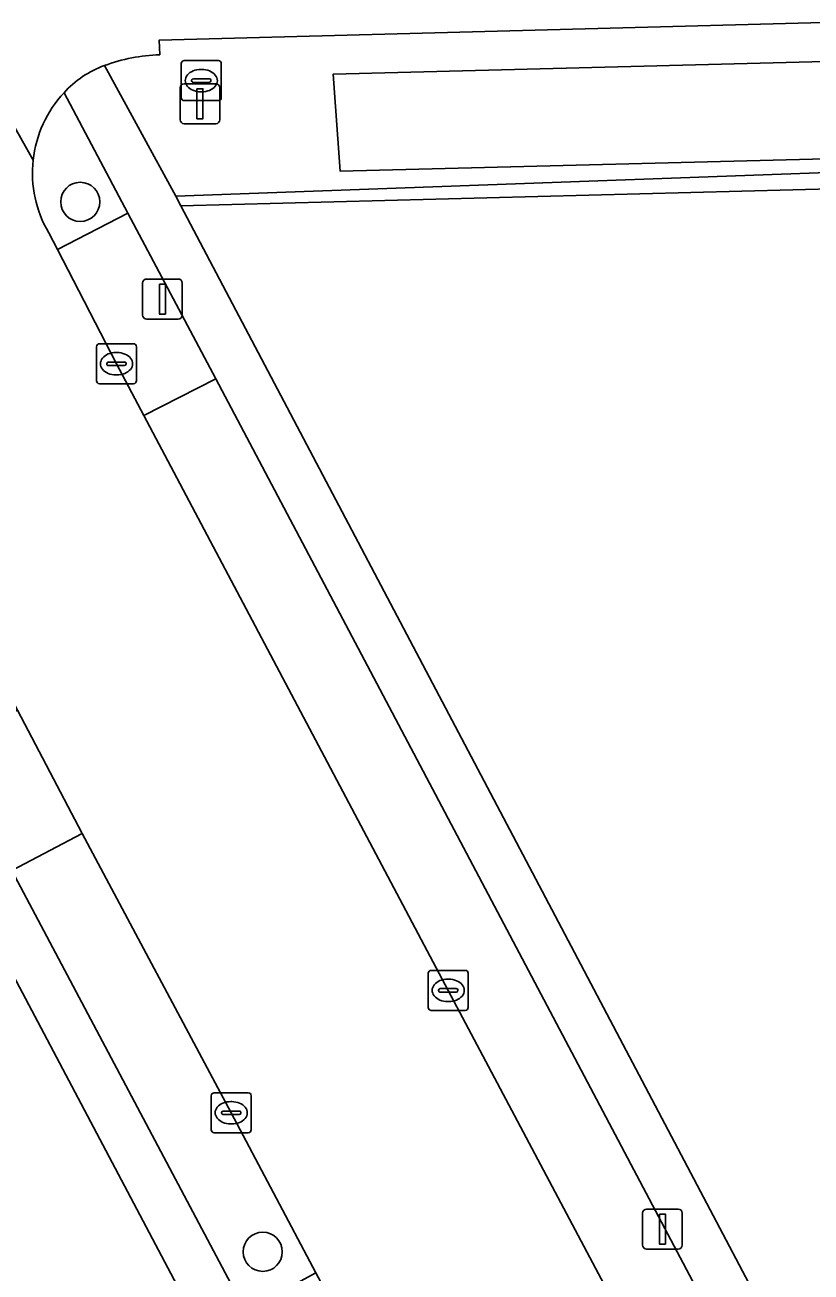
# Model space of a CAD drawing. Extents: x 160455 to 162082, y 388339 to 389736.
# Drawn here: x 160742.36 to 160762.02, y 389154.51 to 389185.68 of the extents above; entities that cross this region are included whole.
import ezdxf

# ---------------------------------------------------------------- set-up
doc = ezdxf.new("R2010")
doc.units = 0
for name, color, linetype in [('IMGEO_Berm_groen', 7, 'Continuous'), ('IMGEO_Boom', 7, 'Continuous'), ('IMGEO_Erf', 7, 'Continuous'), ('IMGEO_Grasland_overig', 7, 'Continuous'), ('IMGEO_Groenvoorziening', 7, 'Continuous'), ('IMGEO_Hek', 7, 'Continuous'), ('IMGEO_Kolk', 7, 'Continuous'), ('IMGEO_Lichtmast', 7, 'Continuous'), ('IMGEO_Parkeervlak_open', 7, 'Continuous'), ('IMGEO_Rijbaan_lokaal_gesloten', 7, 'Continuous'), ('IMGEO_Verkeersbordpaal', 7, 'Continuous'), ('IMGEO_Voetpad_open', 7, 'Continuous'), ('IMGEO_Waterloop', 7, 'Continuous')]:
    doc.layers.add(name, color=color, linetype=linetype)

msp = doc.modelspace()

# ---------------------------------------------------------------- linework, layer by layer
at = {"layer": 'IMGEO_Berm_groen'}
for points in [[(160777.669, 389186.145), (160745.721, 389185.296), (160745.734, 389184.93)], [(160744.35, 389184.662), (160746.134, 389181.394), (160769.079, 389182.232), (160769.208, 389181.754), (160787.113, 389182.713), (160804.553, 389184.603), (160804.392, 389184.984)], [(160766.641, 389182.44), (160750.241, 389182.024), (160750.065, 389184.446), (160773.685, 389185.054)]]:
    msp.add_lwpolyline(points, dxfattribs=at)
msp.add_arc((160745.85, 389180.623), 4.308, 91.5427, 110.3757, dxfattribs=at)
at = {"layer": 'IMGEO_Boom'}
for centre in [(160743.745, 389181.256), (160748.308, 389155.02)]:
    msp.add_circle(centre, 0.489, dxfattribs=at)
at = {"layer": 'IMGEO_Erf'}
for points in [[(160814.641, 389164.078), (160812.046, 389169.343), (160809.283, 389168.004), (160809.664, 389167.222), (160808.656, 389166.694), (160809.077, 389165.891), (160806.931, 389164.851), (160806.543, 389165.658), (160805.503, 389165.157), (160804.938, 389166.331), (160799.221, 389163.579), (160795.268, 389171.669), (160805.146, 389176.496), (160807.575, 389171.51), (160810.338, 389172.849), (160804.553, 389184.603), (160787.113, 389182.713), (160769.208, 389181.754), (160746.259, 389181.157), (160766.51, 389142.766)], [(160754.337, 389138.809), (160746.789, 389153.012), (160739.204, 389167.339), (160732.154, 389180.637), (160697.543, 389178.999), (160684.438, 389177.636), (160672.111, 389174.681), (160666.197, 389171.948), (160666.685, 389171.014), (160676.789, 389151.881), (160708.027, 389092.962), (160711.74, 389086.082), (160713.992, 389081.813), (160714.548, 389080.749), (160722.246, 389065.089), (160725.803, 389057.769), (160726.725, 389055.856)]]:
    msp.add_lwpolyline(points, dxfattribs=at)
at = {"layer": 'IMGEO_Grasland_overig'}
msp.add_lwpolyline([(160746.134, 389181.394), (160746.259, 389181.157), (160769.208, 389181.754), (160769.079, 389182.232)], close=True, dxfattribs=at)
at = {"layer": 'IMGEO_Groenvoorziening'}
msp.add_lwpolyline([(160742.957, 389180.485), (160743.176, 389180.063), (160744.936, 389180.972), (160743.341, 389183.983)], dxfattribs=at)
msp.add_lwpolyline([(160744.936, 389180.972), (160743.176, 389180.063), (160744.653, 389177.212), (160745.332, 389175.921), (160747.131, 389176.83)], close=True, dxfattribs=at)
for centre, radius, start, end in [((160745.487, 389181.979), 2.937, 136.9566, 173.7564), ((160745.494, 389181.977), 2.943, 173.7477, 210.472)]:
    msp.add_arc(centre, radius, start, end, dxfattribs=at)
at = {"layer": 'IMGEO_Hek'}
msp.add_lwpolyline([(160746.134, 389181.394), (160769.079, 389182.232), (160769.208, 389181.754)], dxfattribs=at)
at = {"layer": 'IMGEO_Kolk'}
for p, q in [((160746.271, 389183.859), (160746.271, 389184.711)), ((160746.346, 389184.785), (160747.198, 389184.785)), ((160746.759, 389184.565), (160746.784, 389184.565)), ((160747.272, 389184.711), (160747.272, 389183.859)), ((160746.53, 389184.279), (160746.53, 389184.291)), ((160746.968, 389184.242), (160746.57, 389184.242)), ((160746.573, 389184.328), (160746.971, 389184.328)), ((160747.014, 389184.291), (160747.014, 389184.279)), ((160746.782, 389184.005), (160746.757, 389184.005)), ((160747.198, 389183.785), (160746.346, 389183.785)), ((160744.226, 389177.711), (160745.078, 389177.711)), ((160744.151, 389176.785), (160744.151, 389177.637)), ((160744.639, 389177.491), (160744.664, 389177.491)), ((160745.152, 389177.637), (160745.152, 389176.785)), ((160744.41, 389177.205), (160744.41, 389177.217)), ((160744.848, 389177.168), (160744.45, 389177.168)), ((160744.453, 389177.254), (160744.851, 389177.254)), ((160744.894, 389177.217), (160744.894, 389177.205)), ((160744.662, 389176.931), (160744.637, 389176.931)), ((160745.078, 389176.711), (160744.226, 389176.711)), ((160752.444, 389161.127), (160752.444, 389161.979)), ((160752.519, 389162.053), (160753.371, 389162.053)), ((160752.932, 389161.833), (160752.957, 389161.833)), ((160753.445, 389161.979), (160753.445, 389161.127)), ((160752.703, 389161.547), (160752.703, 389161.559)), ((160753.141, 389161.51), (160752.743, 389161.51)), ((160752.746, 389161.596), (160753.144, 389161.596)), ((160753.187, 389161.559), (160753.187, 389161.547)), ((160752.955, 389161.273), (160752.93, 389161.273)), ((160753.371, 389161.053), (160752.519, 389161.053)), ((160747.094, 389158.994), (160747.946, 389158.994)), ((160747.019, 389158.068), (160747.019, 389158.92)), ((160747.507, 389158.774), (160747.532, 389158.774)), ((160748.02, 389158.92), (160748.02, 389158.068)), ((160747.278, 389158.488), (160747.278, 389158.5)), ((160747.716, 389158.451), (160747.318, 389158.451)), ((160747.321, 389158.537), (160747.719, 389158.537)), ((160747.762, 389158.5), (160747.762, 389158.488)), ((160747.53, 389158.214), (160747.505, 389158.214)), ((160747.946, 389157.994), (160747.094, 389157.994))]:
    msp.add_line(p, q, dxfattribs=at)
for points in [[(160746.271, 389183.859), (160746.271, 389184.711)], [(160746.346, 389184.785), (160747.198, 389184.785)], [(160747.272, 389184.711), (160747.272, 389183.859)], [(160747.198, 389183.785), (160746.346, 389183.785)], [(160744.226, 389177.711), (160745.078, 389177.711)], [(160744.151, 389176.785), (160744.151, 389177.637)], [(160745.152, 389177.637), (160745.152, 389176.785)], [(160745.078, 389176.711), (160744.226, 389176.711)], [(160752.444, 389161.127), (160752.444, 389161.979)], [(160752.519, 389162.053), (160753.371, 389162.053)], [(160753.445, 389161.979), (160753.445, 389161.127)], [(160753.371, 389161.053), (160752.519, 389161.053)], [(160747.094, 389158.994), (160747.946, 389158.994)], [(160747.019, 389158.068), (160747.019, 389158.92)], [(160748.02, 389158.92), (160748.02, 389158.068)], [(160747.946, 389157.994), (160747.094, 389157.994)]]:
    msp.add_lwpolyline(points, dxfattribs=at)
for centre, radius, start, end in [((160746.348, 389184.709), 0.0765, 91.552, 178.448), ((160746.348, 389184.709), 0.0765, 91.552, 178.448), ((160747.196, 389184.709), 0.0765, 1.552, 88.448), ((160747.196, 389184.709), 0.0765, 1.552, 88.448), ((160746.57, 389184.288), 0.0403, 85.8775, 175.7526), ((160746.567, 389184.278), 0.0366, 178.938, 274.7102), ((160746.971, 389184.285), 0.043, 264.8664, 352.4533), ((160746.975, 389184.29), 0.0386, 1.7309, 96.639), ((160746.348, 389183.861), 0.0765, 181.552, 268.448), ((160746.348, 389183.861), 0.0765, 181.552, 268.448), ((160747.196, 389183.861), 0.0765, 271.552, 358.448), ((160747.196, 389183.861), 0.0765, 271.552, 358.448), ((160744.228, 389177.635), 0.0765, 91.552, 178.448), ((160744.228, 389177.635), 0.0765, 91.552, 178.448), ((160745.076, 389177.635), 0.0765, 1.552, 88.448), ((160745.076, 389177.635), 0.0765, 1.552, 88.448), ((160744.45, 389177.214), 0.0403, 85.8775, 175.7526), ((160744.447, 389177.204), 0.0366, 178.938, 274.7102), ((160744.851, 389177.211), 0.043, 264.8664, 352.4533), ((160744.855, 389177.216), 0.0386, 1.7309, 96.639), ((160744.228, 389176.787), 0.0765, 181.552, 268.448), ((160744.228, 389176.787), 0.0765, 181.552, 268.448), ((160745.076, 389176.787), 0.0765, 271.552, 358.448), ((160745.076, 389176.787), 0.0765, 271.552, 358.448), ((160752.521, 389161.977), 0.0765, 91.552, 178.448), ((160752.521, 389161.977), 0.0765, 91.552, 178.448), ((160753.369, 389161.977), 0.0765, 1.552, 88.448), ((160753.369, 389161.977), 0.0765, 1.552, 88.448), ((160752.743, 389161.556), 0.0403, 85.8775, 175.7526), ((160752.74, 389161.546), 0.0366, 178.938, 274.7102), ((160753.144, 389161.553), 0.043, 264.8664, 352.4533), ((160753.148, 389161.558), 0.0386, 1.7309, 96.639), ((160752.521, 389161.129), 0.0765, 181.552, 268.448), ((160752.521, 389161.129), 0.0765, 181.552, 268.448), ((160753.369, 389161.129), 0.0765, 271.552, 358.448), ((160753.369, 389161.129), 0.0765, 271.552, 358.448), ((160747.096, 389158.918), 0.0765, 91.552, 178.448), ((160747.096, 389158.918), 0.0765, 91.552, 178.448), ((160747.944, 389158.918), 0.0765, 1.552, 88.448), ((160747.944, 389158.918), 0.0765, 1.552, 88.448), ((160747.318, 389158.497), 0.0403, 85.8775, 175.7526), ((160747.315, 389158.487), 0.0366, 178.938, 274.7102), ((160747.719, 389158.494), 0.043, 264.8664, 352.4533), ((160747.723, 389158.499), 0.0386, 1.7309, 96.639), ((160747.096, 389158.07), 0.0765, 181.552, 268.448), ((160747.096, 389158.07), 0.0765, 181.552, 268.448), ((160747.944, 389158.07), 0.0765, 271.552, 358.448), ((160747.944, 389158.07), 0.0765, 271.552, 358.448)]:
    msp.add_arc(centre, radius, start, end, dxfattribs=at)
for centre, major_axis, ratio, start_param, end_param in [((160746.758, 389184.285), (-0.387, 0.002), 0.722429, 4.712389, 7.853982), ((160746.783, 389184.285), (-0.39, 0.002), 0.717154, 1.570796, 4.712389), ((160744.638, 389177.211), (-0.387, 0.002), 0.722429, 4.712389, 7.853982), ((160744.663, 389177.211), (-0.39, 0.002), 0.717154, 1.570796, 4.712389), ((160752.931, 389161.553), (-0.387, 0.002), 0.722429, 4.712389, 7.853982), ((160752.956, 389161.553), (-0.39, 0.002), 0.717154, 1.570796, 4.712389), ((160747.506, 389158.494), (-0.387, 0.002), 0.722429, 4.712389, 7.853982), ((160747.531, 389158.494), (-0.39, 0.002), 0.717154, 1.570796, 4.712389)]:
    msp.add_ellipse(centre, major_axis=major_axis, ratio=ratio, start_param=start_param, end_param=end_param, dxfattribs=at)
at = {"layer": 'IMGEO_Lichtmast'}
for p, q in [((160745.404, 389179.328), (160746.194, 389179.328)), ((160746.194, 389179.328), (160745.404, 389179.328)), ((160745.304, 389178.428), (160745.304, 389179.228)), ((160745.304, 389179.228), (160745.304, 389178.428)), ((160746.294, 389179.228), (160746.294, 389178.428)), ((160746.294, 389178.428), (160746.294, 389179.228)), ((160746.194, 389178.328), (160745.404, 389178.328)), ((160745.404, 389178.328), (160746.194, 389178.328)), ((160757.805, 389155.188), (160757.805, 389155.988)), ((160757.805, 389155.988), (160757.805, 389155.188)), ((160757.905, 389156.088), (160758.695, 389156.088)), ((160758.695, 389156.088), (160757.905, 389156.088)), ((160758.795, 389155.988), (160758.795, 389155.188)), ((160758.795, 389155.188), (160758.795, 389155.988)), ((160758.695, 389155.088), (160757.905, 389155.088)), ((160757.905, 389155.088), (160758.695, 389155.088))]:
    msp.add_line(p, q, dxfattribs=at)
for points in [[(160745.724, 389179.203), (160745.874, 389179.203), (160745.874, 389178.453), (160745.724, 389178.453), (160745.724, 389179.203)], [(160758.225, 389155.963), (160758.375, 389155.963), (160758.375, 389155.213), (160758.225, 389155.213), (160758.225, 389155.963)]]:
    msp.add_lwpolyline(points, dxfattribs=at)
for centre, start, end in [((160745.404, 389179.228), 90, 180), ((160745.404, 389179.228), 90, 180), ((160746.194, 389179.228), 0, 90), ((160746.194, 389179.228), 360, 90), ((160745.404, 389178.428), 180, 270), ((160745.404, 389178.428), 180, 270), ((160746.194, 389178.428), 270, 0), ((160746.194, 389178.428), 270, 0), ((160757.905, 389155.988), 90, 180), ((160757.905, 389155.988), 90, 180), ((160758.695, 389155.988), 0, 90), ((160758.695, 389155.988), 360, 90), ((160757.905, 389155.188), 180, 270), ((160757.905, 389155.188), 180, 270), ((160758.695, 389155.188), 270, 0), ((160758.695, 389155.188), 270, 0)]:
    msp.add_arc(centre, 0.1, start, end, dxfattribs=at)
at = {"layer": 'IMGEO_Parkeervlak_open'}
for points in [[(160764.088, 389144.772), (160747.131, 389176.83), (160745.332, 389175.921), (160752.946, 389161.553), (160761.466, 389145.493), (160762.327, 389143.836)], [(160749.635, 389154.498), (160747.518, 389158.494), (160743.797, 389165.475), (160742.032, 389164.547), (160747.88, 389153.539)]]:
    msp.add_lwpolyline(points, close=True, dxfattribs=at)
at = {"layer": 'IMGEO_Rijbaan_lokaal_gesloten'}
for points in [[(160742.568, 389182.298), (160738.505, 389189.542)], [(160738.505, 389189.542), (160742.568, 389182.298)], [(160745.734, 389184.93), (160745.721, 389185.296), (160777.669, 389186.145)], [(160734.545, 389182.917), (160736.189, 389179.813), (160736.9, 389178.476), (160738.461, 389175.54), (160739.433, 389173.72), (160741.053, 389170.662), (160742.174, 389168.558), (160743.797, 389165.475), (160747.518, 389158.494), (160749.635, 389154.498), (160751.274, 389151.421), (160755.998, 389142.512), (160757.168, 389140.31), (160758.798, 389137.229), (160764.977, 389125.573), (160766.605, 389122.503), (160767.688, 389120.419), (160772.309, 389111.698), (160772.4, 389111.54), (160774.384, 389107.658), (160776.026, 389104.441), (160784.904, 389086.047)], [(160752.946, 389161.553), (160745.332, 389175.921), (160744.653, 389177.212), (160743.176, 389180.063), (160742.957, 389180.485)], [(160763.249, 389142.111), (160762.327, 389143.836), (160761.466, 389145.493), (160752.946, 389161.553)]]:
    msp.add_lwpolyline(points, dxfattribs=at)
for centre, radius, start, end in [((160745.85, 389180.623), 4.308, 91.5427, 110.3757), ((160745.19, 389182.324), 2.484, 109.7684, 138.1082), ((160745.487, 389181.979), 2.937, 136.9566, 173.7564), ((160745.494, 389181.977), 2.943, 173.7477, 210.472)]:
    msp.add_arc(centre, radius, start, end, dxfattribs=at)
at = {"layer": 'IMGEO_Verkeersbordpaal'}
for p, q in [((160746.244, 389183.308), (160746.244, 389184.108)), ((160746.244, 389184.108), (160746.244, 389183.308)), ((160746.344, 389184.208), (160747.134, 389184.208)), ((160747.134, 389184.208), (160746.344, 389184.208)), ((160747.234, 389184.108), (160747.234, 389183.308)), ((160747.234, 389183.308), (160747.234, 389184.108)), ((160747.134, 389183.208), (160746.344, 389183.208)), ((160746.344, 389183.208), (160747.134, 389183.208))]:
    msp.add_line(p, q, dxfattribs=at)
msp.add_lwpolyline([(160746.664, 389184.083), (160746.814, 389184.083), (160746.814, 389183.333), (160746.664, 389183.333), (160746.664, 389184.083)], dxfattribs=at)
for centre, start, end in [((160746.344, 389184.108), 90, 180), ((160746.344, 389184.108), 90, 180), ((160747.134, 389184.108), 0, 90), ((160747.134, 389184.108), 360, 90), ((160746.344, 389183.308), 180, 270), ((160746.344, 389183.308), 180, 270), ((160747.134, 389183.308), 270, 0), ((160747.134, 389183.308), 270, 0)]:
    msp.add_arc(centre, 0.1, start, end, dxfattribs=at)
at = {"layer": 'IMGEO_Voetpad_open'}
for points in [[(160763.207, 389124.638), (160757.035, 389136.304), (160755.405, 389139.366), (160749.5, 389150.488), (160747.88, 389153.539), (160742.032, 389164.547), (160740.416, 389167.618), (160739.266, 389169.748), (160737.659, 389172.784), (160735.118, 389177.573), (160733.215, 389181.159), (160731.435, 389184.571), (160730.071, 389184.553), (160732.154, 389180.637), (160739.204, 389167.339), (160746.789, 389153.012), (160754.337, 389138.809), (160762.157, 389124.039)], [(160746.259, 389181.157), (160746.134, 389181.394), (160744.35, 389184.662)], [(160743.341, 389183.983), (160744.936, 389180.972), (160747.131, 389176.83), (160764.088, 389144.772), (160766.34, 389140.457), (160765.201, 389139.878)], [(160768.536, 389138.785), (160767.997, 389139.913), (160766.626, 389142.51), (160766.51, 389142.766), (160746.259, 389181.157)]]:
    msp.add_lwpolyline(points, dxfattribs=at)
msp.add_lwpolyline([(160740.416, 389167.618), (160742.032, 389164.547), (160743.797, 389165.475), (160742.174, 389168.558)], close=True, dxfattribs=at)
msp.add_arc((160745.19, 389182.324), 2.484, 109.7684, 138.1082, dxfattribs=at)
at = {"layer": 'IMGEO_Waterloop'}
msp.add_lwpolyline([(160773.685, 389185.054), (160750.065, 389184.446), (160750.241, 389182.024), (160766.641, 389182.44)], dxfattribs=at)

doc.saveas('drawing.dxf')
